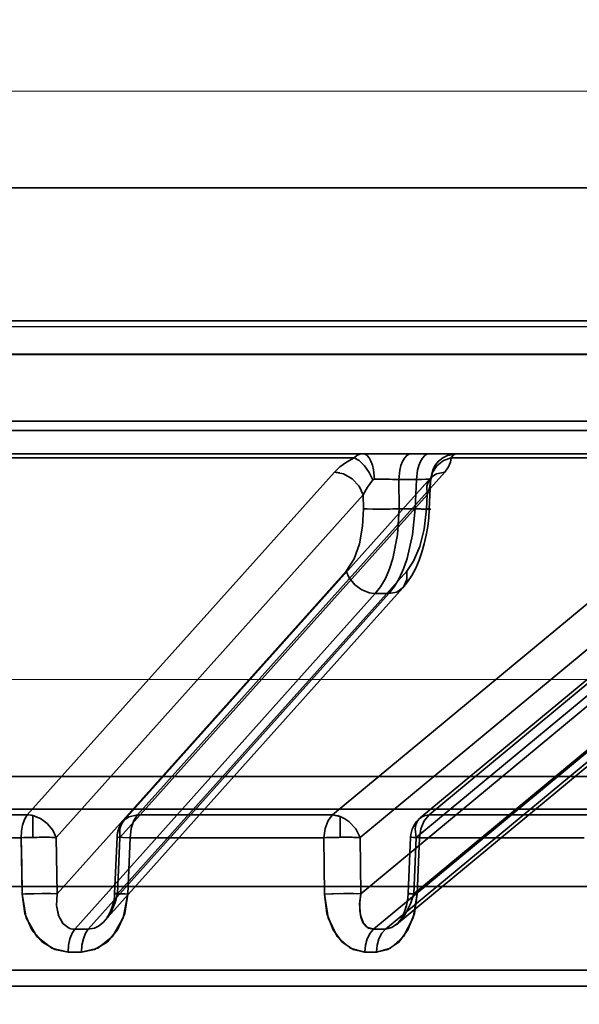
# Model space of a CAD drawing. Header units: millimetres. Extents: x -1465 to 393277, y -3788 to 454312.
# Tile 430 of 656: x 359063 to 359080, y 11940 to 11970. Entities that reach past the tile are written whole.
import ezdxf

# ---------------------------------------------------------------- set-up
doc = ezdxf.new("R2010")
doc.units = ezdxf.units.MM
doc.header["$XCLIPFRAME"] = 2
doc.linetypes.add('DASHED', pattern=[0.75, 0.5, -0.25])
for name, color, linetype in [('AHU03-3-68634OBJ', 8, 'Continuous'), ('EC-MTR_250-0_7OBJ', 8, 'Continuous'), ('FLUID-Wy2', 8, 'Continuous')]:
    doc.layers.add(name, color=color, linetype=linetype)
picture_1 = doc.add_image_def('image1.bmp', size_in_pixel=(951, 911))

msp = doc.modelspace()

# ---------------------------------------------------------------- linework, layer by layer
at = {"layer": 'AHU03-3-68634OBJ', "color": 8, "linetype": 'Continuous', "lineweight": 35, "ltscale": 100}
for p, q in [((359172.594, 11964.602), (358905.594, 11964.602)), ((359173.094, 11960.602), (358905.094, 11960.602))]:
    msp.add_line(p, q, dxfattribs=at)
at = {"layer": 'EC-MTR_250-0_7OBJ', "color": 8, "linetype": 'Continuous', "lineweight": 35, "ltscale": 100}
for p, q in [((359049.323, 11960.602), (359089.084, 11960.602)), ((359085.965, 11959.602), (359053.495, 11959.602)), ((359085.965, 11959.584), (359053.495, 11959.584)), ((359094.957, 11957.584), (359047.937, 11957.584)), ((359106.227, 11957.302), (358979.707, 11957.302)), ((359061.607, 11956.602), (359094.425, 11956.602)), ((359073.189, 11956.486), (359062.57, 11956.486)), ((359085.269, 11956.486), (359076.106, 11956.486)), ((359072.599, 11956.052), (359063.372, 11945.752)), ((359066.271, 11945.578), (359075.501, 11955.878)), ((359075.913, 11956.052), (359066.68, 11945.752)), ((359074.533, 11955.829), (359074.545, 11954.951)), ((359075.071, 11955.829), (359074.533, 11955.829)), ((359075.03, 11954.951), (359075.071, 11955.829)), ((359075.516, 11955.896), (359075.523, 11955.906)), ((359075.491, 11955.768), (359075.452, 11954.941)), ((359073.465, 11955.372), (359064.235, 11945.072)), ((359075.385, 11955.372), (359066.155, 11945.072)), ((359073.465, 11955.372), (359073.47, 11954.951)), ((359075.385, 11955.372), (359075.365, 11954.951)), ((359075.03, 11954.951), (359074.545, 11954.951)), ((359075.452, 11954.941), (359075.434, 11954.681)), ((359072.956, 11953.081), (359064.266, 11943.379)), ((359074.773, 11953.081), (359066.084, 11943.379)), ((359065.708, 11942.583), (359074.657, 11952.575)), ((359084.567, 11952.646), (359073.397, 11943.379)), ((359073.829, 11952.401), (359064.795, 11942.314)), ((359074.237, 11952.401), (359065.202, 11942.314)), ((359080.673, 11952.494), (359072.543, 11945.752)), ((359086.069, 11952.512), (359073.777, 11942.314)), ((359074.237, 11952.401), (359073.829, 11952.401)), ((359086.424, 11952.509), (359074.134, 11942.314)), ((359074.469, 11942.456), (359086.479, 11952.42)), ((359075.178, 11945.66), (359083.3, 11952.394)), ((359083.566, 11952.486), (359075.443, 11945.752)), ((359081.51, 11951.814), (359073.378, 11945.072)), ((359085.175, 11951.829), (359074.989, 11943.379)), ((359083.183, 11951.806), (359075.061, 11945.072)), ((359038.081, 11946.902), (359090.416, 11946.902)), ((358991.652, 11945.928), (359086.536, 11945.928)), ((359063.372, 11945.752), (359056.857, 11945.752)), ((359072.543, 11945.752), (359066.68, 11945.752)), ((359080.429, 11945.752), (359075.443, 11945.752)), ((359063.537, 11945.731), (359063.537, 11945.074)), ((359072.77, 11945.705), (359072.77, 11945.077)), ((359063.184, 11945.065), (359056.72, 11945.065)), ((359063.215, 11943.372), (359063.184, 11945.065)), ((359064.235, 11945.072), (359064.266, 11943.379)), ((359066.068, 11945.077), (359065.996, 11943.385)), ((359066.155, 11945.072), (359066.084, 11943.379)), ((359066.466, 11945.065), (359066.395, 11943.372)), ((359066.395, 11943.372), (359066.466, 11945.065)), ((359072.284, 11945.065), (359066.466, 11945.065)), ((359072.301, 11943.372), (359072.284, 11945.065)), ((359072.284, 11945.065), (359072.301, 11943.372)), ((359073.378, 11945.072), (359073.397, 11943.379)), ((359074.889, 11945.078), (359074.817, 11943.385)), ((359075.061, 11945.072), (359074.989, 11943.379)), ((359075.161, 11945.065), (359075.089, 11943.372)), ((359075.161, 11945.065), (359075.089, 11943.372)), ((359080.108, 11945.065), (359075.161, 11945.065)), ((358988.244, 11943.602), (359089.944, 11943.602)), ((359065.987, 11943.271), (359065.996, 11943.385)), ((359074.807, 11943.254), (359074.817, 11943.385)), ((359065.943, 11943.054), (359065.969, 11943.162)), ((359065.969, 11943.162), (359065.987, 11943.272)), ((359074.787, 11943.128), (359074.807, 11943.258)), ((359065.831, 11942.771), (359065.874, 11942.859)), ((359065.874, 11942.858), (359065.912, 11942.954)), ((359065.912, 11942.954), (359065.944, 11943.056)), ((359065.785, 11942.691), (359065.831, 11942.771)), ((359064.795, 11942.314), (359065.202, 11942.314)), ((359064.998, 11941.627), (359064.597, 11941.627)), ((359093.563, 11941.088), (359041.225, 11941.088)), ((359093.064, 11940.602), (359041.246, 11940.602))]:
    msp.add_line(p, q, dxfattribs=at)
at = {"layer": 'EC-MTR_250-0_7OBJ', "color": 8, "linetype": 'Continuous', "lineweight": 35, "ltscale": 100, "flags": 128}
for points in [[(359072.599, 11956.052), (359072.763, 11956.209), (359072.962, 11956.354), (359073.189, 11956.486)], [(359073.189, 11956.486), (359073.274, 11956.55), (359073.364, 11956.589), (359073.457, 11956.602)], [(359073.757, 11955.817), (359073.647, 11956.037), (359073.501, 11956.242), (359073.34, 11956.398), (359073.189, 11956.486)], [(359073.457, 11956.602), (359073.519, 11956.589), (359073.582, 11956.548), (359073.643, 11956.478), (359073.698, 11956.381), (359073.744, 11956.26), (359073.777, 11956.124), (359073.806, 11955.84)], [(359074.91, 11956.602), (359074.843, 11956.589), (359074.774, 11956.548), (359074.708, 11956.476), (359074.648, 11956.377), (359074.599, 11956.254), (359074.563, 11956.116), (359074.533, 11955.829)], [(359075.448, 11956.602), (359075.38, 11956.589), (359075.312, 11956.548), (359075.245, 11956.476), (359075.186, 11956.377), (359075.137, 11956.254), (359075.101, 11956.116), (359075.071, 11955.829)], [(359076.278, 11956.602), (359075.994, 11956.548), (359075.856, 11956.478), (359075.732, 11956.381), (359075.629, 11956.26), (359075.553, 11956.124), (359075.487, 11955.84)], [(359075.491, 11955.817), (359075.546, 11956.037), (359075.68, 11956.242), (359075.878, 11956.398), (359076.106, 11956.486)], [(359075.913, 11956.052), (359076.029, 11956.209), (359076.093, 11956.354), (359076.106, 11956.486)], [(359076.106, 11956.486), (359076.093, 11956.355), (359076.029, 11956.208), (359075.913, 11956.052)], [(359076.106, 11956.486), (359076.163, 11956.55), (359076.221, 11956.589), (359076.278, 11956.602)], [(359072.599, 11956.052), (359072.641, 11956.051), (359072.767, 11956.031)], [(359073.465, 11955.372), (359073.339, 11955.633), (359073.133, 11955.852), (359072.874, 11955.999), (359072.599, 11956.052)], [(359073.757, 11955.817), (359073.589, 11955.603), (359073.465, 11955.372)], [(359073.465, 11955.372), (359073.589, 11955.603), (359073.757, 11955.817)], [(359073.806, 11955.84), (359073.788, 11955.837), (359073.772, 11955.829), (359073.757, 11955.817)], [(359074.156, 11955.839), (359074.254, 11955.837), (359074.533, 11955.829)], [(359075.071, 11955.829), (359075.226, 11955.835), (359075.35, 11955.839), (359075.439, 11955.841), (359075.468, 11955.841), (359075.487, 11955.84)], [(359075.385, 11955.372), (359075.381, 11955.633), (359075.418, 11955.75), (359075.479, 11955.852), (359075.562, 11955.936), (359075.665, 11955.999), (359075.913, 11956.052)], [(359075.491, 11955.817), (359075.466, 11955.601), (359075.385, 11955.372)], [(359075.487, 11955.84), (359075.491, 11955.817)], [(359075.524, 11955.907), (359075.513, 11955.883), (359075.504, 11955.857), (359075.496, 11955.817), (359075.491, 11955.768)], [(359075.501, 11955.878), (359075.516, 11955.896), (359075.523, 11955.906)], [(359075.491, 11955.768), (359075.459, 11955.575), (359075.385, 11955.372)], [(359072.956, 11953.081), (359073.191, 11953.447), (359073.351, 11953.896), (359073.447, 11954.432), (359073.47, 11954.951)], [(359073.47, 11954.951), (359073.587, 11954.945), (359073.751, 11954.941), (359073.952, 11954.94), (359074.169, 11954.941)], [(359074.545, 11954.951), (359074.499, 11954.173), (359074.356, 11953.462), (359074.253, 11953.145), (359074.13, 11952.859), (359073.988, 11952.609), (359073.829, 11952.401)], [(359074.237, 11952.401), (359074.397, 11952.609), (359074.542, 11952.859), (359074.672, 11953.145), (359074.785, 11953.462), (359074.951, 11954.173), (359075.03, 11954.951)], [(359075.365, 11954.951), (359075.296, 11954.335), (359075.166, 11953.82), (359074.979, 11953.379), (359074.773, 11953.081)], [(359075.03, 11954.951), (359075.114, 11954.948), (359075.193, 11954.945), (359075.267, 11954.943), (359075.331, 11954.941), (359075.358, 11954.94), (359075.383, 11954.94), (359075.404, 11954.94), (359075.421, 11954.94), (359075.435, 11954.94), (359075.448, 11954.94), (359075.501, 11954.937)], [(359075.365, 11954.951), (359075.394, 11954.948), (359075.419, 11954.946), (359075.437, 11954.944), (359075.448, 11954.943), (359075.436, 11954.94), (359075.415, 11954.94), (359075.387, 11954.94), (359075.351, 11954.94), (359075.309, 11954.941), (359075.261, 11954.943), (359075.208, 11954.944), (359075.151, 11954.946), (359075.03, 11954.951)], [(359075.452, 11954.941), (359075.439, 11954.944), (359075.428, 11954.945), (359075.416, 11954.947), (359075.401, 11954.948), (359075.365, 11954.951)], [(359075.434, 11954.681), (359075.403, 11954.42), (359075.358, 11954.159), (359075.3, 11953.901), (359075.229, 11953.648), (359075.143, 11953.404), (359075.042, 11953.169), (359074.926, 11952.95), (359074.799, 11952.752), (359074.657, 11952.575)], [(359075.042, 11953.169), (359074.926, 11952.95), (359074.799, 11952.752), (359074.657, 11952.575)], [(359073.654, 11952.422), (359073.423, 11952.512), (359073.209, 11952.669), (359073.048, 11952.871), (359072.956, 11953.081)], [(359074.237, 11952.401), (359074.479, 11952.448), (359074.677, 11952.598), (359074.778, 11952.828), (359074.773, 11953.081)], [(359073.829, 11952.401), (359073.787, 11952.402), (359073.654, 11952.422)], [(359063.184, 11945.065), (359063.197, 11945.261), (359063.231, 11945.444), (359063.288, 11945.611), (359063.372, 11945.752)], [(359063.372, 11945.752), (359063.288, 11945.611), (359063.231, 11945.444), (359063.197, 11945.261), (359063.184, 11945.065)], [(359063.372, 11945.752), (359063.413, 11945.75), (359063.537, 11945.731)], [(359063.537, 11945.731), (359063.495, 11945.739), (359063.372, 11945.752)], [(359066.155, 11945.072), (359066.151, 11945.331), (359066.187, 11945.448), (359066.248, 11945.55), (359066.331, 11945.634), (359066.434, 11945.697), (359066.68, 11945.752)], [(359066.68, 11945.752), (359066.57, 11945.581), (359066.495, 11945.343), (359066.466, 11945.065)], [(359072.543, 11945.752), (359072.409, 11945.581), (359072.319, 11945.343), (359072.284, 11945.065)], [(359073.378, 11945.072), (359073.239, 11945.331), (359073.033, 11945.55), (359072.914, 11945.634), (359072.789, 11945.697), (359072.543, 11945.752)], [(359072.77, 11945.705), (359072.712, 11945.725), (359072.543, 11945.752)], [(359075.443, 11945.752), (359075.331, 11945.737), (359075.233, 11945.697), (359075.151, 11945.634), (359075.088, 11945.55), (359075.046, 11945.448), (359075.028, 11945.331), (359075.061, 11945.072)], [(359075.161, 11945.065), (359075.197, 11945.335), (359075.293, 11945.574), (359075.443, 11945.752)], [(359064.235, 11945.072), (359064.135, 11945.294), (359063.973, 11945.491), (359063.767, 11945.641), (359063.537, 11945.731)], [(359063.184, 11945.065), (359063.203, 11944.218), (359063.221, 11943.372)], [(359063.537, 11945.074), (359063.571, 11945.075), (359063.618, 11945.076), (359063.67, 11945.076), (359063.723, 11945.077), (359063.78, 11945.077), (359063.84, 11945.078), (359063.904, 11945.078), (359063.971, 11945.078), (359064.039, 11945.077), (359064.108, 11945.076), (359064.174, 11945.074), (359064.235, 11945.072)], [(359066.466, 11945.065), (359066.241, 11945.073), (359066.103, 11945.077), (359066.07, 11945.077), (359066.155, 11945.072)], [(359066.466, 11945.065), (359066.238, 11945.073), (359066.1, 11945.077), (359066.071, 11945.077), (359066.155, 11945.072)], [(359072.284, 11945.065), (359072.55, 11945.073), (359072.843, 11945.077), (359073.135, 11945.077), (359073.378, 11945.072)], [(359072.284, 11945.065), (359072.347, 11945.067), (359072.411, 11945.069), (359072.472, 11945.071), (359072.531, 11945.073), (359072.587, 11945.074), (359072.639, 11945.075), (359072.686, 11945.076), (359072.732, 11945.076), (359072.77, 11945.077)], [(359072.77, 11945.077), (359072.805, 11945.077), (359072.85, 11945.077), (359072.898, 11945.078), (359072.948, 11945.078), (359073.001, 11945.078), (359073.059, 11945.078), (359073.12, 11945.077), (359073.183, 11945.076), (359073.248, 11945.075), (359073.314, 11945.074), (359073.378, 11945.072)], [(359075.161, 11945.065), (359074.976, 11945.073), (359074.893, 11945.077), (359074.922, 11945.077), (359075.061, 11945.072)], [(359064.266, 11943.379), (359064.081, 11943.384), (359063.806, 11943.385), (359063.494, 11943.38), (359063.215, 11943.372)], [(359064.597, 11941.627), (359064.104, 11941.743), (359063.659, 11942.097), (359063.341, 11942.661), (359063.215, 11943.372)], [(359063.215, 11943.372), (359063.3, 11942.792), (359063.512, 11942.301), (359063.824, 11941.928), (359064.198, 11941.701), (359064.597, 11941.627)], [(359064.266, 11943.379), (359064.25, 11943.029), (359064.316, 11942.707), (359064.445, 11942.481), (359064.629, 11942.346)], [(359064.266, 11943.379), (359064.251, 11943.026), (359064.31, 11942.723), (359064.44, 11942.486), (359064.629, 11942.346)], [(359066.395, 11943.372), (359066.299, 11942.792), (359066.082, 11942.301), (359065.768, 11941.928), (359065.395, 11941.701), (359064.998, 11941.627)], [(359064.998, 11941.627), (359065.488, 11941.743), (359065.933, 11942.097), (359066.255, 11942.661), (359066.395, 11943.372)], [(359066.084, 11943.379), (359066.011, 11943.115), (359065.911, 11942.882), (359065.787, 11942.682), (359065.647, 11942.521), (359065.507, 11942.41), (359065.389, 11942.35), (359065.202, 11942.314)], [(359065.996, 11943.385), (359066.007, 11943.385), (359066.025, 11943.385), (359066.041, 11943.384), (359066.061, 11943.384), (359066.084, 11943.383), (359066.11, 11943.382), (359066.17, 11943.38), (359066.24, 11943.378), (359066.315, 11943.375), (359066.395, 11943.372)], [(359066.084, 11943.379), (359066.065, 11943.38), (359066.047, 11943.381), (359066.033, 11943.382), (359066.02, 11943.383), (359066.01, 11943.383), (359066, 11943.384)], [(359066.084, 11943.379), (359066.055, 11943.381), (359066.031, 11943.382), (359066.012, 11943.383), (359066.001, 11943.384), (359066.029, 11943.385), (359066.055, 11943.384), (359066.089, 11943.383), (359066.129, 11943.382), (359066.175, 11943.38), (359066.225, 11943.378), (359066.279, 11943.376), (359066.395, 11943.372)], [(359073.397, 11943.379), (359073.171, 11943.384), (359072.872, 11943.385), (359072.56, 11943.38), (359072.301, 11943.372)], [(359072.301, 11943.372), (359072.522, 11943.379), (359072.788, 11943.384)], [(359073.508, 11941.627), (359073.077, 11941.743), (359072.687, 11942.097), (359072.409, 11942.661), (359072.301, 11943.372)], [(359072.301, 11943.372), (359072.373, 11942.792), (359072.558, 11942.301), (359072.831, 11941.928), (359073.16, 11941.701), (359073.509, 11941.627)], [(359073.397, 11943.379), (359073.356, 11943.081), (359073.38, 11942.737), (359073.461, 11942.516), (359073.604, 11942.362), (359073.777, 11942.314)], [(359073.397, 11943.379), (359073.359, 11943.115), (359073.359, 11942.882), (359073.393, 11942.682), (359073.458, 11942.521), (359073.542, 11942.41), (359073.625, 11942.35), (359073.777, 11942.314)], [(359073.861, 11941.627), (359074.29, 11941.743), (359074.68, 11942.097), (359074.964, 11942.661), (359075.089, 11943.372)], [(359075.089, 11943.372), (359075.002, 11942.792), (359074.81, 11942.301), (359074.535, 11941.928), (359074.208, 11941.701), (359073.862, 11941.627)], [(359074.989, 11943.379), (359074.891, 11943.081), (359074.712, 11942.737), (359074.534, 11942.516), (359074.326, 11942.362), (359074.134, 11942.314)], [(359074.817, 11943.385), (359074.829, 11943.384), (359074.848, 11943.383), (359074.861, 11943.383), (359074.877, 11943.382), (359074.894, 11943.381), (359074.934, 11943.379), (359074.981, 11943.377), (359075.033, 11943.375), (359075.089, 11943.372)], [(359074.989, 11943.379), (359074.953, 11943.38), (359074.92, 11943.382), (359074.89, 11943.383), (359074.865, 11943.384), (359074.845, 11943.384), (359074.83, 11943.385), (359074.818, 11943.385)], [(359074.459, 11942.448), (359074.492, 11942.478), (359074.529, 11942.519), (359074.569, 11942.573), (359074.611, 11942.639), (359074.653, 11942.718), (359074.693, 11942.808), (359074.73, 11942.909), (359074.763, 11943.019), (359074.789, 11943.136)], [(359074.459, 11942.448), (359074.489, 11942.475), (359074.524, 11942.514), (359074.562, 11942.564), (359074.604, 11942.627), (359074.646, 11942.704), (359074.687, 11942.793), (359074.726, 11942.895), (359074.76, 11943.007), (359074.787, 11943.128)], [(359065.688, 11942.564), (359065.736, 11942.622), (359065.785, 11942.691), (359065.831, 11942.771)], [(359064.597, 11941.627), (359064.611, 11941.832), (359064.652, 11942.028), (359064.716, 11942.194), (359064.795, 11942.314)], [(359064.629, 11942.346), (359064.682, 11942.328), (359064.737, 11942.317), (359064.795, 11942.314)], [(359064.629, 11942.346), (359064.682, 11942.328), (359064.737, 11942.317), (359064.795, 11942.314)], [(359065.202, 11942.314), (359065.121, 11942.194), (359065.056, 11942.028), (359065.014, 11941.832), (359064.998, 11941.627)], [(359073.509, 11941.627), (359073.529, 11941.832), (359073.584, 11942.028), (359073.67, 11942.194), (359073.777, 11942.314)], [(359074.134, 11942.314), (359074.026, 11942.194), (359073.938, 11942.028), (359073.882, 11941.832), (359073.861, 11941.627)]]:
    msp.add_lwpolyline(points, dxfattribs=at)
at = {"layer": 'EC-MTR_250-0_7OBJ', "color": 8, "linetype": 'Continuous', "lineweight": 35, "ltscale": 100}
for centre, radius, start, end in [((359073.932, 11939.82), 16.021, 89.2001, 90.4509), ((359073.935, 11940.769), 15.072, 89.1607, 90.4903), ((359073.969, 11941.017), 14.823, 87.817, 89.2754), ((359074.833, 11955.8), 0.659, 357.1824, 1.4143), ((359073.967, 11970.241), 15.301, 270.7542, 272.1659), ((359066.867, 11945.044), 0.8, 138.1389, 177.5833), ((359075.689, 11945.044), 0.8, 129.6673, 177.5651), ((359063.89, 11925.753), 19.324, 91.0472, 92.0934), ((359063.882, 11926.026), 19.051, 91.0397, 92.101), ((359063.902, 11924.791), 18.594, 91.0295, 92.1191), ((359064.999, 11861.771), 80.543, 89.85511, 90.14489), ((359073.956, 11880.258), 62.056, 89.83517, 90.16483), ((359073.956, 11880.473), 61.841, 89.83459, 90.16541), ((359064.797, 11863.396), 78.231, 89.85298, 90.14702), ((359073.685, 11881.352), 60.275, 89.83275, 90.16725), ((359073.685, 11881.561), 60.066, 89.83217, 90.16783)]:
    msp.add_arc(centre, radius, start, end, dxfattribs=at)
at = {"layer": 'FLUID-Wy2', "color": 8, "linetype": 'DASHED', "lineweight": 18, "ltscale": 100}
for p, q in [((359562.8, 11967.501), (357562.8, 11967.501)), ((359562.8, 11949.823), (357562.8, 11949.823))]:
    msp.add_line(p, q, dxfattribs=at)
at = {"layer": 'FLUID-Wy2', "color": 8, "linetype": 'Continuous', "lineweight": 25, "ltscale": 100}
msp.add_line((357562.8, 11960.43), (359562.8, 11960.43), dxfattribs=at)
at = {"layer": 'FLUID-Wy2', "color": 8, "linetype": 'Continuous', "lineweight": 18, "ltscale": 100}
msp.add_line((357562.8, 11960.43), (359562.8, 11960.43), dxfattribs=at)

# ---------------------------------------------------------------- pictures from other files: only their frames are drawn
at = {"color": 8, "lineweight": 13}
image = msp.add_image(picture_1, insert=(357606.986, 12545.821), size_in_units=(1986.021, 1904.625), rotation=-90, dxfattribs=at)
image.set_boundary_path([(-0.5, -0.5), (950.5, 910.5)])

doc.saveas('drawing.dxf')
